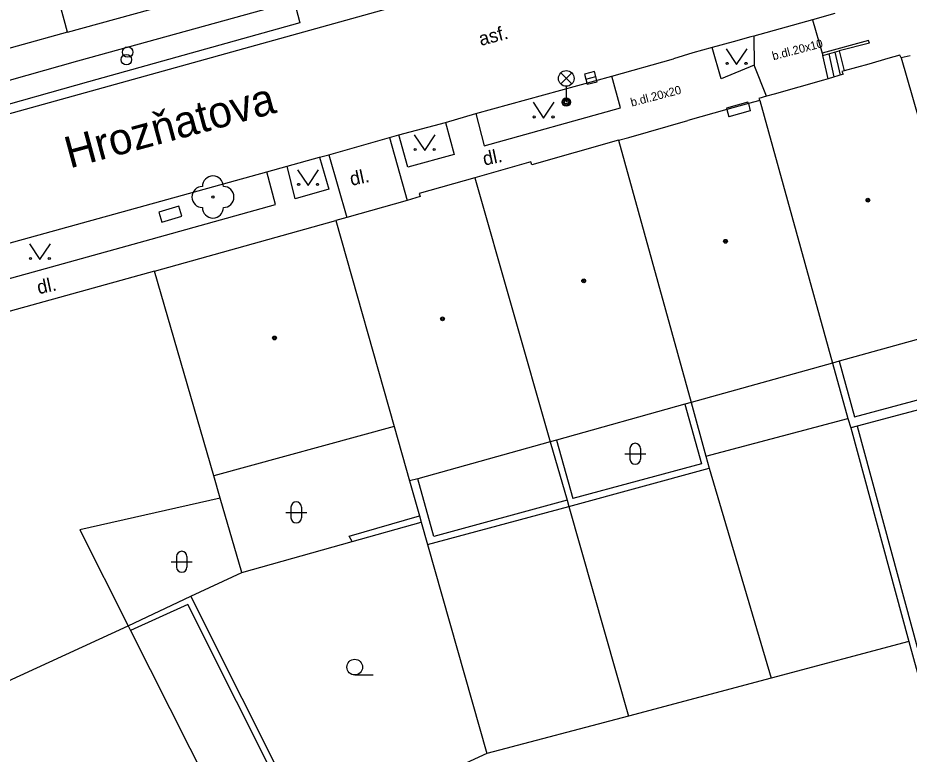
# Model space of a CAD drawing. Extents: x -595546 to -593986, y -1160845 to -1159202.
# Drawn here: x -595286.73 to -595244.29, y -1160616.52 to -1160581.47 of the extents above; entities that cross this region are included whole.
import ezdxf

# ---------------------------------------------------------------- set-up
doc = ezdxf.new("R2010")
doc.units = 0
for name, color, linetype in [('DOP - kresba z DSPS bez souradnic', 7, 'Continuous'), ('DOP - rozhrani ploch obecne', 7, 'Continuous'), ('Level 22', 7, 'Continuous'), ('Level 24', 7, 'Continuous'), ('Level 27', 7, 'Continuous'), ('Level 28', 7, 'Continuous'), ('Level 33', 7, 'Continuous'), ('Level 36', 7, 'Continuous'), ('Level 39', 7, 'Continuous'), ('Nazvy ulic', 7, 'Continuous'), ('Specificka linie pasportu komunikaci', 7, 'Continuous'), ('TM - budovy zdene_ betonove - NP', 7, 'Continuous'), ('TM - budovy zdene_ betonove - VP', 7, 'Continuous'), ('TM - chodniky - VP', 7, 'Continuous'), ('TM - komunikace - VP', 7, 'Continuous'), ('TM - popis povrchu', 7, 'Continuous'), ('TM - rozhrani mezi zpev. plochami mezi sebou - VP', 7, 'Continuous'), ('TM - rozhrani ploch obecne - VP', 7, 'Continuous'), ('TM - schody - VP', 7, 'Continuous'), ('TM - vstup do budovy - zdene_ betonove', 7, 'Continuous'), ('TM - vstup do budovy - zdene_ betonove  - shora neviditelny', 7, 'Continuous')]:
    doc.layers.add(name, color=color, linetype=linetype)

msp = doc.modelspace()

# ---------------------------------------------------------------- linework, layer by layer
at = {"layer": 'DOP - kresba z DSPS bez souradnic'}
for points in [[(-595247.63, -1160597.82), (-595246.9, -1160600.46)], [(-595246.9, -1160600.46), (-595240.28, -1160598.69)], [(-595254.98, -1160599.86), (-595254.18, -1160602.7)], [(-595253.97, -1160602.34), (-595247.21, -1160600.54)], [(-595246.77, -1160600.91), (-595241.31, -1160621.02)], [(-595261.09, -1160601.57), (-595260.3, -1160604.36)], [(-595254.18, -1160602.7), (-595260.3, -1160604.36)], [(-595260.5, -1160604.73), (-595253.81, -1160602.91)], [(-595266.93, -1160606.16), (-595267.69, -1160603.41)], [(-595267.22, -1160606.55), (-595260.5, -1160604.73)], [(-595260.58, -1160604.44), (-595266.93, -1160606.16)], [(-595270.95, -1160606.15), (-595267.61, -1160605.18)], [(-595270.82, -1160606.4), (-595270.95, -1160606.15)], [(-595278.64, -1160609.4), (-595281.37, -1160610.64)], [(-595274, -1160618.63), (-595278.64, -1160609.4)]]:
    msp.add_lwpolyline(points, dxfattribs=at)
at = {"layer": 'DOP - rozhrani ploch obecne'}
for points in [[(-595247.94, -1160597.91), (-595247.21, -1160600.54)], [(-595240.15, -1160599.15), (-595246.77, -1160600.91)], [(-595254.68, -1160599.78), (-595253.97, -1160602.34)], [(-595247.21, -1160600.54), (-595247.08, -1160600.99)], [(-595246.77, -1160600.91), (-595247.08, -1160600.99)], [(-595247.08, -1160600.99), (-595244.31, -1160611.16)], [(-595261.38, -1160601.65), (-595260.58, -1160604.44)], [(-595253.97, -1160602.34), (-595253.81, -1160602.91)], [(-595253.81, -1160602.91), (-595250.86, -1160612.91)], [(-595268.08, -1160603.52), (-595267.61, -1160605.18)], [(-595276.07, -1160607.87), (-595277.09, -1160604.33)], [(-595260.58, -1160604.44), (-595260.5, -1160604.73)], [(-595260.5, -1160604.73), (-595257.65, -1160614.71)], [(-595267.61, -1160605.18), (-595267.52, -1160605.48)], [(-595270.82, -1160606.4), (-595267.52, -1160605.48)], [(-595267.52, -1160605.48), (-595267.22, -1160606.55)], [(-595276.07, -1160607.87), (-595270.82, -1160606.4)], [(-595267.22, -1160606.55), (-595264.4, -1160616.49)], [(-595278.49, -1160609), (-595276.07, -1160607.87)], [(-595281.48, -1160610.42), (-595278.49, -1160609)], [(-595273.6, -1160618.75), (-595278.49, -1160609)], [(-595244.31, -1160611.16), (-595250.86, -1160612.91)], [(-595244.31, -1160611.16), (-595242.68, -1160617.11)], [(-595250.86, -1160612.91), (-595257.65, -1160614.71)], [(-595257.65, -1160614.71), (-595264.4, -1160616.49)], [(-595264.4, -1160616.49), (-595270.23, -1160619.18)]]:
    msp.add_lwpolyline(points, dxfattribs=at)
at = {"layer": 'Level 22'}
msp.add_circle((-595277.44, -1160590), 0.05, dxfattribs=at)
for centre, start, end in [((-595277.44, -1160589.5), 0, 180), ((-595277.94, -1160590), 90, 270), ((-595276.94, -1160590), 270, 90), ((-595277.44, -1160590.5), 180, 0)]:
    msp.add_arc(centre, 0.5, start, end, dxfattribs=at)
at = {"layer": 'Level 24'}
msp.add_lwpolyline([(-595279.878, -1160591.203), (-595278.919, -1160590.917), (-595279.062, -1160590.437), (-595280.021, -1160590.723)], close=True, dxfattribs=at)
at = {"layer": 'Level 27'}
msp.add_line((-595259.693, -1160584.39), (-595259.207, -1160584.27), dxfattribs=at)
msp.add_lwpolyline([(-595259.632, -1160584.633), (-595259.147, -1160584.512), (-595259.268, -1160584.027), (-595259.753, -1160584.148)], close=True, dxfattribs=at)
at = {"layer": 'Level 28'}
for centre in [(-595281.5, -1160583.1), (-595281.56, -1160583.46)]:
    msp.add_circle(centre, 0.25, dxfattribs=at)
at = {"layer": 'Level 33'}
for p, q in [((-595260.885, -1160584.62), (-595260.355, -1160584.09)), ((-595260.885, -1160584.09), (-595260.355, -1160584.62)), ((-595260.62, -1160584.73), (-595260.62, -1160585.48))]:
    msp.add_line(p, q, dxfattribs=at)
for centre, radius in [((-595260.62, -1160584.355), 0.375), ((-595260.62, -1160585.48), 0.2), ((-595260.62, -1160585.48), 0.145), ((-595260.62, -1160585.48), 0.0876)]:
    msp.add_circle(centre, radius, dxfattribs=at)
at = {"layer": 'Level 36'}
for p, q in [((-595257.836, -1160602.226), (-595256.836, -1160602.226)), ((-595257.586, -1160601.976), (-595257.586, -1160602.476)), ((-595257.086, -1160601.976), (-595257.086, -1160602.476)), ((-595273.726, -1160604.766), (-595273.726, -1160605.266)), ((-595273.226, -1160604.766), (-595273.226, -1160605.266)), ((-595273.976, -1160605.016), (-595272.976, -1160605.016)), ((-595279.426, -1160607.366), (-595278.426, -1160607.366)), ((-595279.176, -1160607.116), (-595279.176, -1160607.616)), ((-595278.676, -1160607.116), (-595278.676, -1160607.616)), ((-595270.69, -1160612.755), (-595269.815, -1160612.755))]:
    msp.add_line(p, q, dxfattribs=at)
for points in [[(-595253.01, -1160582.94), (-595252.51, -1160583.69), (-595252.01, -1160582.94)], [(-595262.2, -1160585.49), (-595261.7, -1160586.24), (-595261.2, -1160585.49)], [(-595267.86, -1160587.04), (-595267.36, -1160587.79), (-595266.86, -1160587.04)], [(-595273.41, -1160588.7), (-595272.91, -1160589.45), (-595272.41, -1160588.7)], [(-595286.18, -1160592.23), (-595285.68, -1160592.98), (-595285.18, -1160592.23)]]:
    msp.add_lwpolyline(points, dxfattribs=at)
for centre, radius in [((-595252.96, -1160583.64), 0.05), ((-595252.061, -1160583.64), 0.05), ((-595262.15, -1160586.19), 0.05), ((-595261.251, -1160586.19), 0.05), ((-595267.81, -1160587.74), 0.05), ((-595266.911, -1160587.74), 0.05), ((-595273.36, -1160589.4), 0.05), ((-595272.461, -1160589.4), 0.05), ((-595286.13, -1160592.93), 0.05), ((-595285.231, -1160592.93), 0.05), ((-595270.69, -1160612.38), 0.375)]:
    msp.add_circle(centre, radius, dxfattribs=at)
for centre, start, end in [((-595257.336, -1160601.976), 0, 180), ((-595257.336, -1160602.476), 180, 0), ((-595273.476, -1160604.766), 0, 180), ((-595273.476, -1160605.266), 180, 0), ((-595278.926, -1160607.116), 0, 180), ((-595278.926, -1160607.616), 180, 0)]:
    msp.add_arc(centre, 0.25, start, end, dxfattribs=at)
at = {"layer": 'Level 39'}
for centre, radius in [((-595246.26, -1160590.15), 0.09), ((-595246.26, -1160590.15), 0.0398), ((-595253.04, -1160592.11), 0.09), ((-595253.04, -1160592.11), 0.0398), ((-595259.79, -1160593.99), 0.09), ((-595259.79, -1160593.99), 0.0398), ((-595266.51, -1160595.8), 0.09), ((-595266.51, -1160595.8), 0.0398), ((-595274.51, -1160596.71), 0.09), ((-595274.51, -1160596.71), 0.0398)]:
    msp.add_circle(centre, radius, dxfattribs=at)
at = {"layer": 'Specificka linie pasportu komunikaci'}
msp.add_lwpolyline([(-595246.19, -1160582.67), (-595246.23, -1160582.55), (-595248.43, -1160583.15)], dxfattribs=at)
at = {"layer": 'TM - budovy zdene_ betonove - NP'}
for points in [[(-595251.95, -1160585.55), (-595251.86, -1160585.89)], [(-595252.97, -1160585.84), (-595252.88, -1160586.18)]]:
    msp.add_lwpolyline(points, dxfattribs=at)
at = {"layer": 'TM - budovy zdene_ betonove - VP'}
for points in [[(-595284.36, -1160582.15), (-595287.21, -1160571.65)], [(-595284.36, -1160582.15), (-595272.75, -1160578.94)], [(-595284.36, -1160582.15), (-595291.57, -1160584.15)], [(-595244.74, -1160583.25), (-595245.31, -1160583.41)], [(-595244.67, -1160583.38), (-595244.74, -1160583.25)], [(-595244.25, -1160583.28), (-595244.67, -1160583.38)], [(-595244.67, -1160583.38), (-595241.05, -1160595.99)], [(-595247.39, -1160584), (-595247.5, -1160584.03)], [(-595247.5, -1160584.03), (-595247.43, -1160584.16)], [(-595246.22, -1160583.67), (-595247.39, -1160584)], [(-595248.15, -1160584.37), (-595248.37, -1160584.43)], [(-595247.43, -1160584.16), (-595248.15, -1160584.37)], [(-595251.08, -1160585.2), (-595251.45, -1160585.31)], [(-595251.45, -1160585.31), (-595251.41, -1160585.4)], [(-595250.72, -1160585.1), (-595251.08, -1160585.2)], [(-595251.95, -1160585.55), (-595252.97, -1160585.84)], [(-595251.41, -1160585.4), (-595251.95, -1160585.55)], [(-595251.41, -1160585.4), (-595247.94, -1160597.91)], [(-595252.97, -1160585.84), (-595254.84, -1160586.36)], [(-595257.64, -1160587.16), (-595254.84, -1160586.36)], [(-595258.13, -1160587.3), (-595262.26, -1160588.47)], [(-595258.13, -1160587.3), (-595257.64, -1160587.16)], [(-595258.13, -1160587.3), (-595254.68, -1160599.78)], [(-595262.3, -1160588.33), (-595264.97, -1160589.09)], [(-595262.26, -1160588.47), (-595262.3, -1160588.33)], [(-595264.97, -1160589.09), (-595267.62, -1160589.84)], [(-595264.97, -1160589.09), (-595261.38, -1160601.65)], [(-595267.58, -1160589.98), (-595268.2, -1160590.16)], [(-595267.62, -1160589.84), (-595267.58, -1160589.98)], [(-595268.2, -1160590.16), (-595271.06, -1160590.97)], [(-595280.22, -1160593.53), (-595271.59, -1160591.12)], [(-595271.06, -1160590.97), (-595271.59, -1160591.12)], [(-595271.59, -1160591.12), (-595268.81, -1160600.93)], [(-595280.22, -1160593.53), (-595294.26, -1160597.42)], [(-595277.4, -1160603.27), (-595280.22, -1160593.53)], [(-595241.05, -1160595.99), (-595247.63, -1160597.82)], [(-595247.94, -1160597.91), (-595254.68, -1160599.78)], [(-595247.63, -1160597.82), (-595247.94, -1160597.91)], [(-595254.98, -1160599.86), (-595261.09, -1160601.57)], [(-595254.68, -1160599.78), (-595254.98, -1160599.86)], [(-595268.81, -1160600.93), (-595277.4, -1160603.27)], [(-595268.81, -1160600.93), (-595268.08, -1160603.52)], [(-595261.38, -1160601.65), (-595267.69, -1160603.41)], [(-595261.09, -1160601.57), (-595261.38, -1160601.65)], [(-595277.09, -1160604.33), (-595277.4, -1160603.27)], [(-595267.69, -1160603.41), (-595268.08, -1160603.52)], [(-595277.09, -1160604.33), (-595283.78, -1160605.85)], [(-595283.78, -1160605.85), (-595281.48, -1160610.42)], [(-595291.78, -1160615.14), (-595281.48, -1160610.42)], [(-595281.48, -1160610.42), (-595281.37, -1160610.64)], [(-595281.37, -1160610.64), (-595276.67, -1160619.95)]]:
    msp.add_lwpolyline(points, dxfattribs=at)
at = {"layer": 'TM - chodniky - VP'}
for points in [[(-595288.72, -1160584.88), (-595283.88, -1160583.52), (-595273.57, -1160580.68)], [(-595251.69, -1160582.34), (-595251.68, -1160583.73)], [(-595253.25, -1160584.38), (-595253.67, -1160582.89)], [(-595251.68, -1160583.73), (-595253.25, -1160584.38)], [(-595258.04, -1160585.76), (-595258.45, -1160584.24)], [(-595264.93, -1160586.02), (-595264.53, -1160587.57), (-595258.04, -1160585.76)], [(-595266.37, -1160586.45), (-595265.95, -1160587.97), (-595268.16, -1160588.58), (-595268.59, -1160587.04)], [(-595272.37, -1160588.11), (-595271.93, -1160589.63), (-595273.53, -1160590.08), (-595273.9, -1160588.53)], [(-595300.11, -1160596.36), (-595299.84, -1160597.41), (-595280.67, -1160592.09), (-595274.47, -1160590.35), (-595274.87, -1160588.8)]]:
    msp.add_lwpolyline(points, dxfattribs=at)
at = {"layer": 'TM - komunikace - VP'}
for points in [[(-595265.41, -1160580), (-595289.25, -1160586.62)], [(-595247.84, -1160581.27), (-595248.89, -1160581.57)], [(-595248.89, -1160581.57), (-595251.69, -1160582.34)], [(-595251.69, -1160582.34), (-595251.83, -1160582.38)], [(-595252.67, -1160582.62), (-595253.67, -1160582.89)], [(-595251.83, -1160582.38), (-595252.67, -1160582.62)], [(-595254.6, -1160583.14), (-595255.52, -1160583.42)], [(-595253.67, -1160582.89), (-595254.6, -1160583.14)], [(-595258.45, -1160584.24), (-595255.52, -1160583.42)], [(-595264.93, -1160586.02), (-595258.45, -1160584.24)], [(-595266.37, -1160586.45), (-595264.93, -1160586.02)], [(-595268.59, -1160587.04), (-595266.37, -1160586.45)], [(-595271.93, -1160587.99), (-595269.03, -1160587.16)], [(-595269.03, -1160587.16), (-595268.59, -1160587.04)], [(-595273.9, -1160588.53), (-595272.37, -1160588.11)], [(-595272.37, -1160588.11), (-595271.93, -1160587.99)], [(-595274.87, -1160588.8), (-595273.9, -1160588.53)], [(-595299.27, -1160595.54), (-595274.87, -1160588.8)]]:
    msp.add_lwpolyline(points, dxfattribs=at)
at = {"layer": 'TM - rozhrani mezi zpev. plochami mezi sebou - VP'}
msp.add_lwpolyline([(-595251.08, -1160585.2), (-595251.68, -1160583.73)], dxfattribs=at)
at = {"layer": 'TM - rozhrani ploch obecne - VP'}
for points in [[(-595273.57, -1160580.68), (-595273.3, -1160581.71), (-595283.36, -1160584.52), (-595288.44, -1160585.94), (-595288.72, -1160584.88)], [(-595248.89, -1160581.57), (-595248.43, -1160583.15)], [(-595246.19, -1160582.67), (-595247.62, -1160583.04)], [(-595248.43, -1160583.15), (-595248.4, -1160583.27)], [(-595248.4, -1160583.27), (-595247.62, -1160583.04)], [(-595247.62, -1160583.04), (-595247.39, -1160584)], [(-595248.15, -1160584.37), (-595248.4, -1160583.27)], [(-595251.97, -1160585.48), (-595252.99, -1160585.77)], [(-595251.95, -1160585.55), (-595251.97, -1160585.48)], [(-595252.99, -1160585.77), (-595252.97, -1160585.84)], [(-595269.03, -1160587.16), (-595268.2, -1160590.16)], [(-595271.93, -1160587.99), (-595271.06, -1160590.97)]]:
    msp.add_lwpolyline(points, dxfattribs=at)
at = {"layer": 'TM - schody - VP'}
for points in [[(-595247.86, -1160584.28), (-595248.11, -1160583.18)], [(-595247.57, -1160584.2), (-595247.82, -1160583.1)]]:
    msp.add_lwpolyline(points, dxfattribs=at)
at = {"layer": 'TM - vstup do budovy - zdene_ betonove'}
for points in [[(-595245.31, -1160583.41), (-595246.22, -1160583.67)], [(-595248.37, -1160584.43), (-595250.72, -1160585.1)]]:
    msp.add_lwpolyline(points, dxfattribs=at)
at = {"layer": 'TM - vstup do budovy - zdene_ betonove  - shora neviditelny'}
msp.add_lwpolyline([(-595251.86, -1160585.89), (-595252.88, -1160586.18)], dxfattribs=at)

# ---------------------------------------------------------------- texts
at = {"layer": 'Nazvy ulic'}
msp.add_text('Hrozňatova', height=1.5, rotation=15.1151, dxfattribs=at).set_placement((-595284.258, -1160588.645))
at = {"layer": 'TM - popis povrchu'}
for s, height, rotation, p in [('asf.', 0.65, 14.85, (-595264.69, -1160582.81)), ('b.dl.20x10', 0.4, 14.7512, (-595250.76, -1160583.49)), ('b.dl.20x20', 0.4, 14.7512, (-595257.5, -1160585.7)), ('dl.', 0.65, 12.1, (-595264.52, -1160588.51)), ('dl.', 0.65, 12.1, (-595270.85, -1160589.47)), ('dl.', 0.65, 12.1, (-595285.74, -1160594.63))]:
    msp.add_text(s, height=height, rotation=rotation, dxfattribs=at).set_placement(p)

doc.saveas('drawing.dxf')
